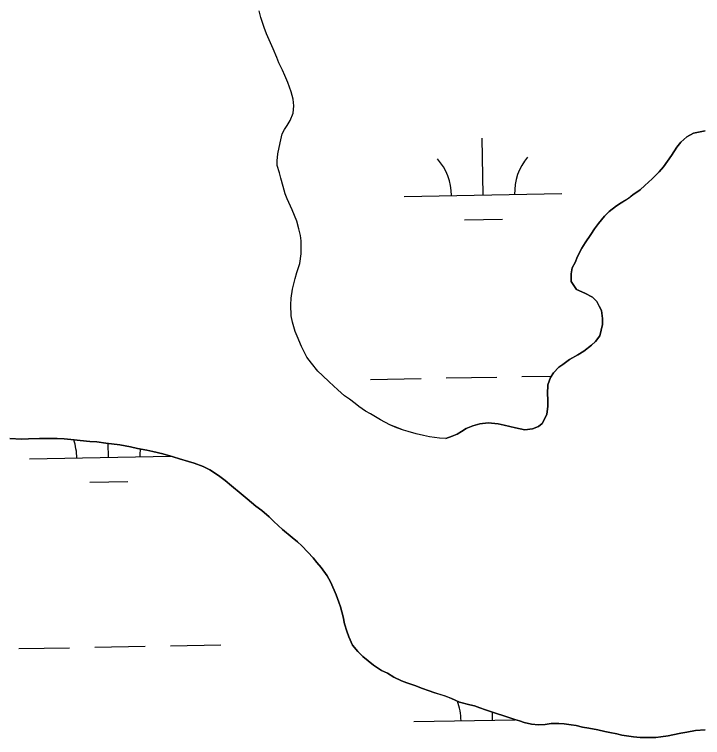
# Model space of a CAD drawing. Extents: x 3925854 to 3964121, y 224593 to 250589.
# Drawn here: x 3958260 to 3958696.1, y 231229.6 to 231687.6 of the extents above; entities that cross this region are included whole.
import ezdxf

# ---------------------------------------------------------------- set-up
doc = ezdxf.new("R2010")
doc.units = 0
doc.layers.add('V-TOPO-SHOR', color=7, linetype='Continuous')
doc.layers.add('V-WETL-SWMP', color=7, linetype='Continuous')

msp = doc.modelspace()

# ---------------------------------------------------------------- linework, layer by layer
at = {"layer": 'V-TOPO-SHOR'}
for points in [[(3958533.396, 231419.006), (3958529.509, 231419.182), (3958526.204, 231419.557), (3958523.093, 231420.126), (3958519.201, 231420.888), (3958514.532, 231422.033), (3958509.473, 231423.372), (3958506.555, 231424.33), (3958502.273, 231425.866), (3958497.988, 231427.597), (3958491.951, 231430.876), (3958485.715, 231434.734), (3958482.6, 231436.276), (3958478.311, 231439.172), (3958475.97, 231441.106), (3958472.265, 231444.006), (3958469.146, 231446.129), (3958465.048, 231449.806), (3958462.124, 231452.318), (3958459.392, 231454.833), (3958455.294, 231458.897), (3958452.367, 231461.604), (3958448.263, 231466.64), (3958445.33, 231470.515), (3958441.998, 231477.302), (3958439.248, 231483.899), (3958437.875, 231486.807), (3958436.294, 231492.629), (3958435.305, 231496.707), (3958435.276, 231503.705), (3958435.453, 231507.981), (3958436.204, 231513.619), (3958437.163, 231516.927), (3958437.925, 231520.429), (3958439.073, 231524.125), (3958440.8, 231529.77), (3958441.744, 231535.994), (3958441.709, 231544.155), (3958441.306, 231547.653), (3958440.315, 231551.923), (3958438.932, 231556.777), (3958435.987, 231563.955), (3958432.848, 231570.742), (3958431.668, 231574.041), (3958430.288, 231578.698), (3958428.903, 231583.941), (3958427.918, 231587.241), (3958426.538, 231591.9), (3958426.523, 231595.009), (3958426.894, 231599.285), (3958428.42, 231606.287), (3958429.755, 231611.929), (3958431.103, 231614.852), (3958432.841, 231617.385), (3958434.771, 231620.502), (3958436.694, 231625.176), (3958437.062, 231629.841), (3958436.657, 231633.921), (3958435.471, 231638.58), (3958433.306, 231644.595), (3958431.344, 231649.057), (3958429.968, 231652.355), (3958427.617, 231657.01), (3958426.243, 231660.307), (3958423.885, 231665.933), (3958422.315, 231669.617), (3958419.763, 231675.438), (3958418.387, 231679.319), (3958416.222, 231685.723), (3958415.036, 231689.993)], [(3958533.396, 231419.006), (3958537.519, 231420.456), (3958540.611, 231421.762), (3958543.413, 231423.513), (3958546.213, 231425.262), (3958550.63, 231427.005), (3958555.046, 231428.308), (3958560.192, 231428.871), (3958566.658, 231428.4), (3958570.473, 231427.499), (3958577.52, 231425.848), (3958583.539, 231424.496), (3958588.391, 231425.062), (3958592.221, 231426.512), (3958594.58, 231428.56), (3958597.548, 231434.128), (3958598.16, 231439.416), (3958598.181, 231443.68), (3958597.904, 231447.354), (3958598.078, 231452.939), (3958599.864, 231457.633), (3958601.642, 231460.564), (3958605.039, 231464.221), (3958607.546, 231465.972), (3958611.822, 231469.038), (3958617.129, 231472.1), (3958620.815, 231474.287), (3958625.681, 231478.084), (3958628.337, 231480.423), (3958631.002, 231484.085), (3958632.652, 231491.278), (3958632.816, 231494.952), (3958632.108, 231500.098), (3958630.652, 231502.898), (3958629.048, 231505.697), (3958626.414, 231508.503), (3958621.431, 231511.174), (3958616.152, 231513.402), (3958612.942, 231518.561), (3958612.82, 231523.413), (3958613.571, 231527.083), (3958615.353, 231530.601), (3958616.84, 231534.269), (3958619.658, 231539.547), (3958621.73, 231543.063), (3958625.429, 231548.337), (3958627.651, 231551.853), (3958630.166, 231555.22), (3958634.01, 231559.906), (3958636.963, 231562.831), (3958641.537, 231566.337), (3958644.631, 231568.231), (3958649.202, 231571.15), (3958652.004, 231573.341), (3958656.575, 231576.552), (3958659.528, 231579.184), (3958664.251, 231583.421), (3958668.683, 231587.957), (3958671.491, 231591.177), (3958674.006, 231594.691), (3958676.373, 231598.355), (3958679.926, 231603.481), (3958682.439, 231606.703), (3958686.132, 231610.213), (3958690.404, 231612.396), (3958697.758, 231613.977)], [(3958558.533, 231247.047), (3958555.029, 231248.393), (3958551.525, 231249.544), (3958548.609, 231250.31), (3958542.186, 231252.03), (3958536.931, 231254.34), (3958533.036, 231255.876), (3958525.835, 231258.178), (3958522.917, 231259.139), (3958518.05, 231260.865), (3958514.352, 231262.403), (3958508.707, 231264.13), (3958505.398, 231265.475), (3958500.53, 231267.785), (3958496.438, 231270.294), (3958492.737, 231272.029), (3958487.476, 231275.31), (3958480.842, 231280.917), (3958477.719, 231284.014), (3958474.205, 231288.079), (3958472.044, 231293.318), (3958470.668, 231297.002), (3958469.288, 231301.661), (3958468.296, 231306.126), (3958466.715, 231312.34), (3958465.536, 231315.25), (3958463.961, 231319.907), (3958462.587, 231323.012), (3958460.428, 231328.249), (3958458.273, 231331.933), (3958454.364, 231337.356), (3958451.63, 231340.455), (3958449.285, 231343.359), (3958445.965, 231347.039), (3958442.254, 231351.102), (3958439.327, 231353.617), (3958436.012, 231356.323), (3958429.966, 231361.35), (3958424.504, 231366.378), (3958421.381, 231369.28), (3958416.699, 231373.341), (3958412.994, 231376.241), (3958407.532, 231380.688), (3958403.633, 231383.975), (3958397.585, 231389.002), (3958393.489, 231392.482), (3958389.393, 231395.574), (3958383.743, 231399.242), (3958379.653, 231401.168), (3958374.008, 231403.281), (3958370.31, 231404.43), (3958364.668, 231406.156), (3958360.582, 231407.303), (3958354.159, 231409.22), (3958347.739, 231410.746), (3958343.85, 231411.508), (3958338.015, 231412.649), (3958333.54, 231413.796), (3958326.732, 231414.932), (3958317.981, 231416.061), (3958312.149, 231416.812), (3958307.87, 231417.183), (3958301.649, 231417.74), (3958297.956, 231418.111), (3958291.538, 231418.86), (3958287.069, 231419.036), (3958280.071, 231419.006), (3958275.797, 231418.987), (3958268.995, 231418.764), (3958264.526, 231418.551), (3958257.139, 231418.907)], [(3958697.851, 231234.36), (3958691.678, 231234.096), (3958686.087, 231232.947), (3958682.409, 231232.23), (3958677.407, 231231.225), (3958674.319, 231230.651), (3958669.613, 231229.94), (3958666.524, 231229.662), (3958661.968, 231229.682), (3958656.53, 231229.562), (3958652.27, 231230.022), (3958644.926, 231231.087), (3958641.844, 231231.837), (3958637.291, 231232.74), (3958634.211, 231233.49), (3958629.806, 231234.393), (3958624.077, 231235.45), (3958619.967, 231236.203), (3958616.004, 231237.252), (3958612.92, 231237.706), (3958608.513, 231238.317), (3958605.133, 231238.479), (3958600.136, 231238.356), (3958596.458, 231237.786), (3958592.196, 231237.659), (3958587.644, 231238.122), (3958583.093, 231239.173), (3958580.156, 231240.068), (3958577.076, 231240.965), (3958558.533, 231247.047)]]:
    msp.add_lwpolyline(points, dxfattribs=at)
at = {"layer": 'V-WETL-SWMP'}
for p, q in [((3958416.221, 231685.723), (3958415.036, 231689.993)), ((3958418.386, 231679.319), (3958416.221, 231685.723)), ((3958419.763, 231675.438), (3958418.386, 231679.319)), ((3958422.315, 231669.618), (3958419.763, 231675.438)), ((3958423.886, 231665.933), (3958422.315, 231669.618)), ((3958426.242, 231660.307), (3958423.886, 231665.933)), ((3958427.617, 231657.009), (3958426.242, 231660.307)), ((3958429.969, 231652.355), (3958427.617, 231657.009)), ((3958431.344, 231649.057), (3958429.969, 231652.355)), ((3958433.307, 231644.595), (3958431.344, 231649.057)), ((3958435.47, 231638.58), (3958433.307, 231644.595)), ((3958436.657, 231633.921), (3958435.47, 231638.58)), ((3958437.063, 231629.841), (3958436.657, 231633.921)), ((3958436.694, 231625.176), (3958437.063, 231629.841)), ((3958434.771, 231620.503), (3958436.694, 231625.176)), ((3958432.841, 231617.385), (3958434.771, 231620.503)), ((3958429.755, 231611.93), (3958431.103, 231614.851)), ((3958431.103, 231614.851), (3958432.841, 231617.385)), ((3958697.759, 231613.978), (3958690.403, 231612.397)), ((3958428.419, 231606.288), (3958429.755, 231611.93)), ((3958686.131, 231610.213), (3958682.44, 231606.703)), ((3958690.403, 231612.397), (3958686.131, 231610.213)), ((3958426.895, 231599.285), (3958428.419, 231606.288)), ((3958557.016, 231573.224), (3958556.361, 231609.218)), ((3958682.44, 231606.703), (3958679.926, 231603.482)), ((3958679.926, 231603.482), (3958676.374, 231598.355)), ((3958426.524, 231595.008), (3958426.895, 231599.285)), ((3958676.374, 231598.355), (3958674.005, 231594.692)), ((3958426.538, 231591.899), (3958426.524, 231595.008)), ((3958427.918, 231587.24), (3958426.538, 231591.899)), ((3958671.49, 231591.177), (3958668.682, 231587.957)), ((3958674.005, 231594.692), (3958671.49, 231591.177)), ((3958428.904, 231583.941), (3958427.918, 231587.24)), ((3958668.682, 231587.957), (3958664.251, 231583.422)), ((3958430.287, 231578.699), (3958428.904, 231583.941)), ((3958664.251, 231583.422), (3958659.528, 231579.183)), ((3958431.668, 231574.041), (3958430.287, 231578.699)), ((3958659.528, 231579.183), (3958656.576, 231576.552)), ((3958432.848, 231570.742), (3958431.668, 231574.041)), ((3958507.024, 231572.315), (3958607.008, 231574.133)), ((3958652.004, 231573.34), (3958649.202, 231571.149)), ((3958656.576, 231576.552), (3958652.004, 231573.34)), ((3958435.987, 231563.954), (3958432.848, 231570.742)), ((3958644.632, 231568.232), (3958641.536, 231566.336)), ((3958649.202, 231571.149), (3958644.632, 231568.232)), ((3958438.933, 231556.776), (3958435.987, 231563.954)), ((3958641.536, 231566.336), (3958636.963, 231562.831)), ((3958634.01, 231559.906), (3958630.166, 231555.221)), ((3958636.963, 231562.831), (3958634.01, 231559.906)), ((3958440.315, 231551.923), (3958438.933, 231556.776)), ((3958545.298, 231557.577), (3958569.294, 231558.014)), ((3958630.166, 231555.221), (3958627.652, 231551.853)), ((3958441.305, 231547.652), (3958440.315, 231551.923)), ((3958627.652, 231551.853), (3958625.43, 231548.336)), ((3958441.709, 231544.155), (3958441.305, 231547.652)), ((3958625.43, 231548.336), (3958621.731, 231543.063)), ((3958441.744, 231535.993), (3958441.709, 231544.155)), ((3958621.731, 231543.063), (3958619.657, 231539.546)), ((3958619.657, 231539.546), (3958616.839, 231534.269)), ((3958440.799, 231529.77), (3958441.744, 231535.993)), ((3958616.839, 231534.269), (3958615.352, 231530.601)), ((3958439.074, 231524.126), (3958440.799, 231529.77)), ((3958613.571, 231527.083), (3958612.819, 231523.412)), ((3958615.352, 231530.601), (3958613.571, 231527.083)), ((3958437.924, 231520.429), (3958439.074, 231524.126)), ((3958612.819, 231523.412), (3958612.943, 231518.562)), ((3958437.162, 231516.927), (3958437.924, 231520.429)), ((3958612.943, 231518.562), (3958616.151, 231513.402)), ((3958435.452, 231507.98), (3958436.205, 231513.619)), ((3958436.205, 231513.619), (3958437.162, 231516.927)), ((3958616.151, 231513.402), (3958621.431, 231511.173)), ((3958621.431, 231511.173), (3958626.415, 231508.503)), ((3958435.276, 231503.704), (3958435.452, 231507.98)), ((3958626.415, 231508.503), (3958629.047, 231505.698)), ((3958629.047, 231505.698), (3958630.651, 231502.898)), ((3958435.306, 231496.707), (3958435.276, 231503.704)), ((3958630.651, 231502.898), (3958632.107, 231500.099)), ((3958632.107, 231500.099), (3958632.817, 231494.952)), ((3958436.295, 231492.63), (3958435.306, 231496.707)), ((3958632.817, 231494.952), (3958632.652, 231491.278)), ((3958437.875, 231486.807), (3958436.295, 231492.63)), ((3958632.652, 231491.278), (3958631.001, 231484.085)), ((3958439.248, 231483.898), (3958437.875, 231486.807)), ((3958441.998, 231477.302), (3958439.248, 231483.898)), ((3958631.001, 231484.085), (3958628.338, 231480.423)), ((3958445.331, 231470.514), (3958441.998, 231477.302)), ((3958625.682, 231478.085), (3958620.814, 231474.287)), ((3958628.338, 231480.423), (3958625.682, 231478.085)), ((3958617.129, 231472.1), (3958611.823, 231469.039)), ((3958620.814, 231474.287), (3958617.129, 231472.1)), ((3958448.263, 231466.64), (3958445.331, 231470.514)), ((3958611.823, 231469.039), (3958607.547, 231465.973)), ((3958452.366, 231461.605), (3958448.263, 231466.64)), ((3958605.04, 231464.222), (3958601.642, 231460.564)), ((3958607.547, 231465.973), (3958605.04, 231464.222)), ((3958455.293, 231458.897), (3958452.366, 231461.605)), ((3958459.391, 231454.833), (3958455.293, 231458.897)), ((3958581.703, 231458.222), (3958600.428, 231458.562)), ((3958601.642, 231460.564), (3958599.864, 231457.633)), ((3958462.123, 231452.318), (3958459.391, 231454.833)), ((3958485.719, 231456.476), (3958517.713, 231457.058)), ((3958533.711, 231457.349), (3958565.705, 231457.931)), ((3958599.864, 231457.633), (3958598.078, 231452.938)), ((3958465.049, 231449.805), (3958462.123, 231452.318)), ((3958469.146, 231446.13), (3958465.049, 231449.805)), ((3958598.078, 231452.938), (3958597.905, 231447.355)), ((3958472.265, 231444.005), (3958469.146, 231446.13)), ((3958597.905, 231447.355), (3958598.181, 231443.679)), ((3958475.97, 231441.106), (3958472.265, 231444.005)), ((3958478.311, 231439.173), (3958475.97, 231441.106)), ((3958598.181, 231443.679), (3958598.16, 231439.417)), ((3958482.599, 231436.276), (3958478.311, 231439.173)), ((3958485.715, 231434.735), (3958482.599, 231436.276)), ((3958598.16, 231439.417), (3958597.547, 231434.129)), ((3958491.951, 231430.875), (3958485.715, 231434.735)), ((3958497.989, 231427.597), (3958491.951, 231430.875)), ((3958597.547, 231434.129), (3958594.581, 231428.559)), ((3958502.272, 231425.867), (3958497.989, 231427.597)), ((3958550.631, 231427.006), (3958546.213, 231425.263)), ((3958555.046, 231428.307), (3958550.631, 231427.006)), ((3958560.192, 231428.87), (3958555.046, 231428.307)), ((3958566.657, 231428.399), (3958560.192, 231428.87)), ((3958570.473, 231427.498), (3958566.657, 231428.399)), ((3958577.52, 231425.848), (3958570.473, 231427.498)), ((3958592.22, 231426.512), (3958588.392, 231425.061)), ((3958594.581, 231428.559), (3958592.22, 231426.512)), ((3958506.555, 231424.33), (3958502.272, 231425.867)), ((3958509.474, 231423.371), (3958506.555, 231424.33)), ((3958514.533, 231422.033), (3958509.474, 231423.371)), ((3958519.202, 231420.887), (3958514.533, 231422.033)), ((3958540.612, 231421.763), (3958537.519, 231420.455)), ((3958543.412, 231423.513), (3958540.612, 231421.763)), ((3958546.213, 231425.263), (3958543.412, 231423.513)), ((3958583.539, 231424.496), (3958577.52, 231425.848)), ((3958588.392, 231425.061), (3958583.539, 231424.496)), ((3958257.139, 231418.907), (3958264.526, 231418.55)), ((3958264.526, 231418.55), (3958268.995, 231418.764)), ((3958268.995, 231418.764), (3958275.796, 231418.987)), ((3958275.796, 231418.987), (3958280.071, 231419.006)), ((3958280.071, 231419.006), (3958287.068, 231419.036)), ((3958287.068, 231419.036), (3958291.538, 231418.861)), ((3958291.538, 231418.861), (3958297.955, 231418.111)), ((3958297.955, 231418.111), (3958301.649, 231417.739)), ((3958301.649, 231417.739), (3958307.87, 231417.183)), ((3958307.87, 231417.183), (3958312.148, 231416.812)), ((3958523.092, 231420.126), (3958519.202, 231420.887)), ((3958526.204, 231419.557), (3958523.092, 231420.126)), ((3958529.51, 231419.182), (3958526.204, 231419.557)), ((3958533.397, 231419.005), (3958529.51, 231419.182)), ((3958537.519, 231420.455), (3958533.397, 231419.005)), ((3958312.148, 231416.812), (3958317.981, 231416.06)), ((3958317.981, 231416.06), (3958326.732, 231414.932)), ((3958319.526, 231407.017), (3958319.365, 231415.882)), ((3958326.732, 231414.932), (3958333.539, 231413.795)), ((3958333.539, 231413.795), (3958338.014, 231412.649)), ((3958338.014, 231412.649), (3958343.849, 231411.508)), ((3958343.849, 231411.508), (3958347.739, 231410.747)), ((3958347.739, 231410.747), (3958354.159, 231409.22)), ((3958354.159, 231409.22), (3958360.581, 231407.304)), ((3958269.535, 231406.108), (3958359.13, 231407.737)), ((3958360.581, 231407.304), (3958364.667, 231406.156)), ((3958364.667, 231406.156), (3958370.31, 231404.431)), ((3958370.31, 231404.431), (3958374.008, 231403.281)), ((3958374.008, 231403.281), (3958379.653, 231401.168)), ((3958379.653, 231401.168), (3958383.743, 231399.242)), ((3958383.743, 231399.242), (3958389.394, 231395.574)), ((3958389.394, 231395.574), (3958393.489, 231392.482)), ((3958307.809, 231391.37), (3958331.805, 231391.807)), ((3958393.489, 231392.482), (3958397.585, 231389.002)), ((3958397.585, 231389.002), (3958403.632, 231383.975)), ((3958403.632, 231383.975), (3958407.533, 231380.688)), ((3958407.533, 231380.688), (3958412.994, 231376.241)), ((3958412.994, 231376.241), (3958416.699, 231373.342)), ((3958416.699, 231373.342), (3958421.381, 231369.281)), ((3958421.381, 231369.281), (3958424.503, 231366.379)), ((3958424.503, 231366.379), (3958429.966, 231361.35)), ((3958429.966, 231361.35), (3958436.012, 231356.323)), ((3958436.012, 231356.323), (3958439.328, 231353.617)), ((3958439.328, 231353.617), (3958442.254, 231351.103)), ((3958442.254, 231351.103), (3958445.964, 231347.038)), ((3958445.964, 231347.038), (3958449.284, 231343.359)), ((3958449.284, 231343.359), (3958451.629, 231340.454)), ((3958451.629, 231340.454), (3958454.363, 231337.357)), ((3958454.363, 231337.357), (3958458.273, 231331.932)), ((3958458.273, 231331.932), (3958460.427, 231328.249)), ((3958460.427, 231328.249), (3958462.587, 231323.011)), ((3958462.587, 231323.011), (3958463.961, 231319.907)), ((3958463.961, 231319.907), (3958465.536, 231315.25)), ((3958465.536, 231315.25), (3958466.715, 231312.34)), ((3958466.715, 231312.34), (3958468.296, 231306.127)), ((3958468.296, 231306.127), (3958469.287, 231301.662)), ((3958469.287, 231301.662), (3958470.668, 231297.003)), ((3958470.668, 231297.003), (3958472.044, 231293.317)), ((3958472.044, 231293.317), (3958474.205, 231288.079)), ((3958262.875, 231285.896), (3958294.87, 231286.478)), ((3958310.867, 231286.769), (3958342.862, 231287.35)), ((3958358.859, 231287.641), (3958390.854, 231288.223)), ((3958474.205, 231288.079), (3958477.72, 231284.013)), ((3958477.72, 231284.013), (3958480.843, 231280.917)), ((3958480.843, 231280.917), (3958487.475, 231275.309)), ((3958487.475, 231275.309), (3958492.737, 231272.028)), ((3958492.737, 231272.028), (3958496.437, 231270.295)), ((3958496.437, 231270.295), (3958500.529, 231267.786)), ((3958500.529, 231267.786), (3958505.398, 231265.475)), ((3958505.398, 231265.475), (3958508.707, 231264.129)), ((3958508.707, 231264.129), (3958514.351, 231262.404)), ((3958514.351, 231262.404), (3958518.05, 231260.866)), ((3958518.05, 231260.866), (3958522.916, 231259.138)), ((3958522.916, 231259.138), (3958525.835, 231258.178)), ((3958525.835, 231258.178), (3958533.036, 231255.877)), ((3958533.036, 231255.877), (3958536.93, 231254.34)), ((3958536.93, 231254.34), (3958542.187, 231252.03)), ((3958542.187, 231252.03), (3958548.608, 231250.309)), ((3958548.608, 231250.309), (3958551.526, 231249.544)), ((3958551.526, 231249.544), (3958555.029, 231248.393)), ((3958555.029, 231248.393), (3958558.533, 231247.048)), ((3958558.533, 231247.048), (3958577.075, 231240.965)), ((3958563.064, 231240.604), (3958562.973, 231245.591)), ((3958513.072, 231239.695), (3958577.419, 231240.865)), ((3958577.075, 231240.965), (3958580.157, 231240.068)), ((3958580.157, 231240.068), (3958583.092, 231239.173)), ((3958583.092, 231239.173), (3958587.643, 231238.122)), ((3958596.459, 231237.786), (3958600.136, 231238.356)), ((3958600.136, 231238.356), (3958605.134, 231238.479)), ((3958605.134, 231238.479), (3958608.513, 231238.316)), ((3958587.643, 231238.122), (3958592.197, 231237.659)), ((3958592.197, 231237.659), (3958596.459, 231237.786)), ((3958608.513, 231238.316), (3958612.919, 231237.707)), ((3958612.919, 231237.707), (3958616.004, 231237.251)), ((3958616.004, 231237.251), (3958619.967, 231236.204)), ((3958619.967, 231236.204), (3958624.078, 231235.449)), ((3958624.078, 231235.449), (3958629.805, 231234.393)), ((3958629.805, 231234.393), (3958634.21, 231233.49)), ((3958686.086, 231232.947), (3958691.677, 231234.096)), ((3958691.677, 231234.096), (3958697.851, 231234.361)), ((3958634.21, 231233.49), (3958637.292, 231232.74)), ((3958637.292, 231232.74), (3958641.844, 231231.837)), ((3958641.844, 231231.837), (3958644.927, 231231.087)), ((3958644.927, 231231.087), (3958652.27, 231230.023)), ((3958652.27, 231230.023), (3958656.53, 231229.562)), ((3958656.53, 231229.562), (3958661.968, 231229.683)), ((3958661.968, 231229.683), (3958666.524, 231229.661)), ((3958666.524, 231229.661), (3958669.612, 231229.94)), ((3958669.612, 231229.94), (3958674.318, 231230.652)), ((3958674.318, 231230.652), (3958677.407, 231231.225)), ((3958677.407, 231231.225), (3958682.409, 231232.23)), ((3958682.409, 231232.23), (3958686.086, 231232.947))]:
    msp.add_line(p, q, dxfattribs=at)
for centre, start, end in [((3958501.773, 231572.694), 0.26988, 41.81354), ((3958612.241, 231574.703), 140.26988, 181.81353), ((3958264.284, 231406.487), 0.26988, 19.33902), ((3958374.751, 231408.496), 173.77663, 181.81353), ((3958507.822, 231240.074), 0.26988, 20.92925)]:
    msp.add_arc(centre, 35.246, start, end, dxfattribs=at)

doc.saveas('drawing.dxf')
